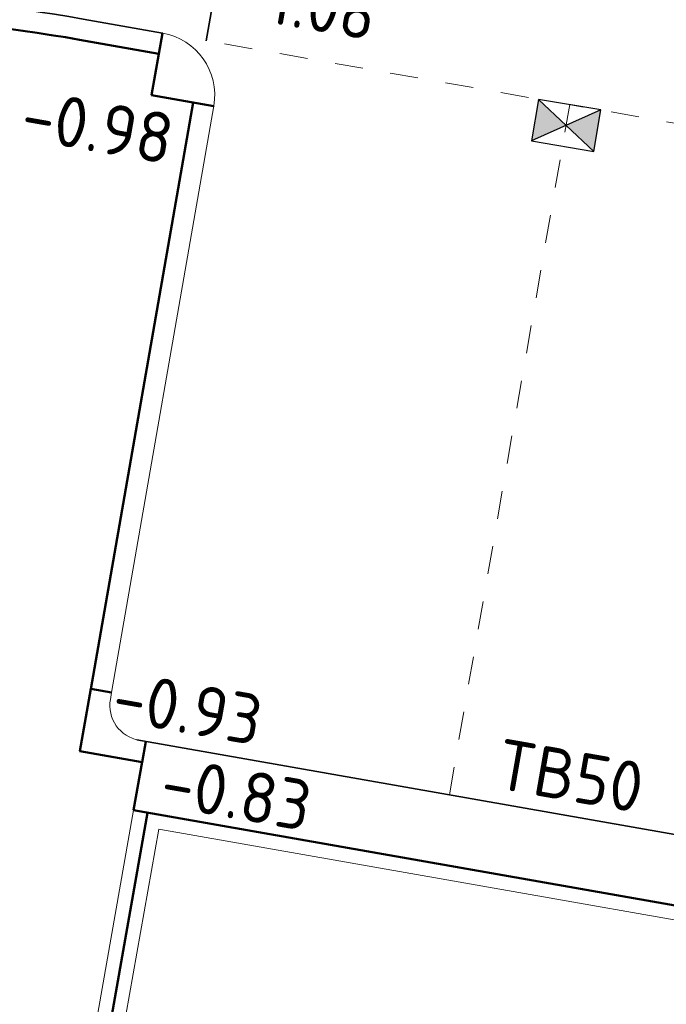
# Model space of a CAD drawing. Header units: metres. Extents: x 2514 to 227642, y 1683 to 852646.
# Tile 316 of 462: x 113991.02 to 113995.63, y 426265.12 to 426272.15. Entities that reach past the tile are written whole.
import ezdxf

# ---------------------------------------------------------------- set-up
doc = ezdxf.new("R2010")
doc.units = ezdxf.units.M
doc.linetypes.add('VW-1-1_STREEP', pattern=[2, 1, -1])
for name, color, linetype, lineweight in [('B-WE-GR-HAAG-G', 94, 'GR-HAAG1', 13), ('N-WE-RI-HWA_KOLK-S', 150, 'Continuous', 25), ('N-WE-VH-DREMPEL_BESTRAAT-G', 1, 'Continuous', 35), ('N-WE-VH-KANTOPSLUITING-T18', 1, 'Continuous', 18), ('N-WE-VH-KANTOPSLUITING_ACHTERKANTBAND-G', 1, 'Continuous', 50), ('N-WE-VH-KANTOPSLUITING_OPSLUITBAND_100X200-G', 1, 'Continuous', 18), ('N-WE-VH-KANTOPSLUITING_OPSLUITBAND_150X250-G', 1, 'Continuous', 35), ('N-WE-VH-KANTOPSLUITING_TALUDBAND-G', 2, 'Continuous', 35), ('N-WE-VH-KANTOPSLUITING_TROTTOIRBAND_130 150-G', 2, 'Continuous', 13), ('N-WE-VH-NAP-T18', 1, 'Continuous', 18), ('N-WE-VW-MARKERING_LANGS_STREEP_11_010-G', 7, 'VW-1-1_STREEP', 13)]:
    doc.layers.add(name, color=color, linetype=linetype, lineweight=lineweight)
doc.styles.add('ISO', font='NLCS-ISO.ttf')
doc.styles.add('NLCS-ISO-M200-T18', font='NLCS-ISO.ttf', dxfattribs={"height": 0.36})
doc.linetypes.add('GR-HAAG1', pattern='A,6,[176,NLCS.SHX,S=0.125,R=0,X=0,Y=0],-2', length=8)

# ---------------------------------------------------------------- blocks, each defined once
blk = doc.blocks.new('N-SRI-KOLK_STRAAT_450X300-SO')
h = blk.add_hatch(color=256)
h.dxf.hatch_style = 1
h.paths.add_polyline_path([(0, 0.75), (-1.125, 1.5), (-1.125, 0)])
h.paths.add_polyline_path([(1.125, 1.5), (0, 0.75), (1.125, 0)])
for p, q in [((-1.125, 0), (1.125, 1.5)), ((1.125, 0), (-1.125, 1.5))]:
    blk.add_line(p, q)
at = {"flags": 128}
blk.add_lwpolyline([(-1.125, 0), (1.125, 0), (1.125, 1.5), (-1.125, 1.5)], close=True, dxfattribs=at)
blk = doc.blocks.new('hoekblok inw. 25')
at = {"layer": 'N-WE-VH-KANTOPSLUITING_ACHTERKANTBAND-G', "ltscale": 0.2, "flags": 128}
blk.add_lwpolyline([(-0.45, 0.15), (-0.45, 0), (0, 0), (0, 0.45), (-0.15, 0.45)], dxfattribs=at)
at = {"layer": 'N-WE-VH-KANTOPSLUITING_TROTTOIRBAND_130 150-G', "ltscale": 0.2, "flags": 128}
blk.add_lwpolyline([(-0.15, 0.45), (-0.15, 0.4, -0.414214), (-0.4, 0.15), (-0.45, 0.15)], format="xyb", dxfattribs=at)

msp = doc.modelspace()

# ---------------------------------------------------------------- linework, layer by layer
at = {"layer": 'B-WE-GR-HAAG-G', "ltscale": 0.2}
msp.add_lwpolyline([(114018.1067, 426261.778), (113992.0082, 426266.3735), (113991.7741, 426265.0445), (114017.8726, 426260.449)], close=True, dxfattribs=at)
at = {"layer": 'N-WE-VH-DREMPEL_BESTRAAT-G'}
msp.add_lwpolyline([(113993.387, 426277.9099), (113992.9762, 426275.5768), (113992.7681, 426274.395), (113992.56, 426273.2132), (113992.3465, 426272.0006)], dxfattribs=at)
at = {"layer": 'N-WE-VH-KANTOPSLUITING_ACHTERKANTBAND-G', "ltscale": 0.2, "flags": 128}
msp.add_lwpolyline([(113982.6279, 426270.4156), (113985.0653, 426271.3705, -0.13778), (113991.4427, 426272.0074), (113992.0092, 426271.9077)], format="xyb", dxfattribs=at)
at = {"layer": 'N-WE-VH-KANTOPSLUITING_ACHTERKANTBAND-G', "ltscale": 0.2}
for points in [[(113992.4008, 426271.5341), (113992.4007, 426271.5331), (113991.9572, 426271.6109), (113992.035, 426272.0546), (113992.0355, 426272.0545)], [(113991.9271, 426266.4898), (113991.6583, 426264.9633), (114017.9538, 426260.3331), (114018.2226, 426261.8596)]]:
    msp.add_lwpolyline(points, dxfattribs=at)
at = {"layer": 'N-WE-VH-KANTOPSLUITING_ACHTERKANTBAND-G', "ltscale": 0.2, "flags": 128}
for points in [[(113991.5233, 426267.3728), (113992.2529, 426271.559)], [(114018.3817, 426262.1866), (114018.3211, 426261.8423), (113991.8286, 426266.5072), (113991.8893, 426266.8519)]]:
    msp.add_lwpolyline(points, dxfattribs=at)
at = {"layer": 'N-WE-VH-KANTOPSLUITING_OPSLUITBAND_100X200-G', "ltscale": 0.2}
msp.add_lwpolyline([(114018.3211, 426261.8423), (113991.8286, 426266.5072), (113991.5425, 426264.8822), (114018.0349, 426260.2173)], close=True, dxfattribs=at)
at = {"layer": 'N-WE-VH-KANTOPSLUITING_OPSLUITBAND_150X250-G', "ltscale": 0.2, "flags": 128}
msp.add_lwpolyline([(113982.5732, 426270.5553), (113985.0106, 426271.5101, -0.13778), (113991.4687, 426272.1551), (113992.0357, 426272.0553)], format="xyb", dxfattribs=at)
at = {"layer": 'N-WE-VH-KANTOPSLUITING_TALUDBAND-G', "ltscale": 0.1}
msp.add_lwpolyline([(114018.4706, 426262.3237), (113991.8515, 426267.0108)], dxfattribs=at)
at = {"layer": 'N-WE-VH-KANTOPSLUITING_TROTTOIRBAND_130 150-G', "ltscale": 0.2}
msp.add_lwpolyline([(113992.0357, 426272.0553, -0.413706), (113992.401, 426271.5349), (113991.6711, 426267.347)], format="xyb", dxfattribs=at)
at = {"layer": 'N-WE-VW-MARKERING_LANGS_STREEP_11_010-G', "ltscale": 0.2}
msp.add_line((113994.0812, 426266.6182), (113994.9397, 426271.544), dxfattribs=at)
at = {"layer": 'N-WE-VW-MARKERING_LANGS_STREEP_11_010-G', "ltscale": 0.2, "flags": 128}
msp.add_lwpolyline([(113992.4781, 426271.9774), (114019.5615, 426267.2087)], dxfattribs=at)

# ---------------------------------------------------------------- block references
at = {"ltscale": 0.2, "rotation": 259.9471167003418}
msp.add_blockref('hoekblok inw. 25', (113991.4461, 426266.9299), dxfattribs=at)
at = {"layer": 'N-WE-RI-HWA_KOLK-S', "ltscale": 0.2, "xscale": 0.2, "yscale": 0.2, "zscale": 0.2, "rotation": 170.3692466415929}
msp.add_blockref('N-SRI-KOLK_STRAAT_450X300-SO', (113994.9397, 426271.544), dxfattribs=at)

# ---------------------------------------------------------------- texts
at = {"layer": 'N-WE-VH-KANTOPSLUITING-T18', "style": 'NLCS-ISO-M200-T18'}
msp.add_text('TB50', height=0.36, rotation=350.05005, dxfattribs=at).set_placement((113994.3949, 426266.6672))
at = {"layer": 'N-WE-VH-NAP-T18', "style": 'ISO'}
for s, p in [('-1.08', (113992.5401, 426272.1724)), ('-0.98', (113991.0089, 426271.3025)), ('-0.93', (113991.6592, 426267.1509)), ('-0.83', (113992.0036, 426266.5407))]:
    msp.add_text(s, height=0.36, rotation=350.05005, dxfattribs=at).set_placement(p)

doc.saveas('drawing.dxf')
